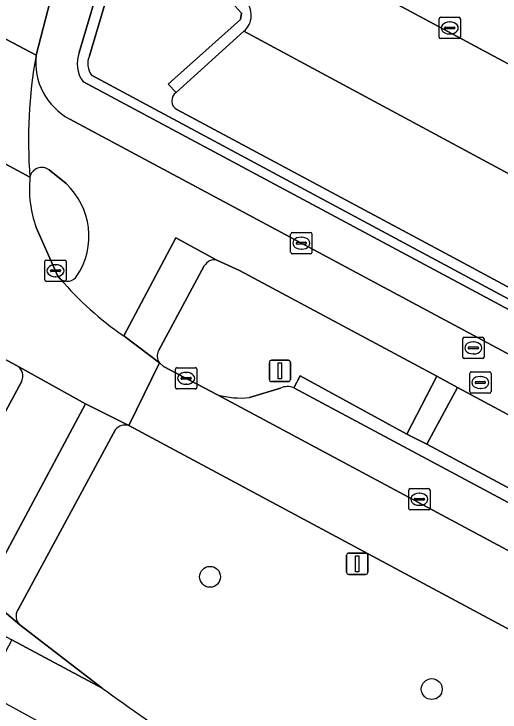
# Model space of a CAD drawing. Extents: x 159489 to 160304, y 383825 to 384531.
# Drawn here: x 159921.65 to 159944.45, y 383922.11 to 383954.83 of the extents above; entities that cross this region are included whole.
import ezdxf

# ---------------------------------------------------------------- set-up
doc = ezdxf.new("R2010")
doc.units = 0
for name, color, linetype in [('IMGEO_Berm_groen', 7, 'Continuous'), ('IMGEO_Boom', 7, 'Continuous'), ('IMGEO_Fietspad_gesloten', 7, 'Continuous'), ('IMGEO_Groenvoorziening', 7, 'Continuous'), ('IMGEO_Haag', 7, 'Continuous'), ('IMGEO_Kolk', 7, 'Continuous'), ('IMGEO_Lichtmast', 7, 'Continuous'), ('IMGEO_Parkeervlak_open', 7, 'Continuous'), ('IMGEO_Rijbaan_lokaal_gesloten', 7, 'Continuous'), ('IMGEO_Rijbaan_lokaal_open', 7, 'Continuous'), ('IMGEO_Rioolput', 7, 'Continuous'), ('IMGEO_Verkeersbordpaal', 7, 'Continuous'), ('IMGEO_Verkeerseiland_gesloten', 7, 'Continuous'), ('IMGEO_Verkeerseiland_groen', 7, 'Continuous'), ('IMGEO_Voetpad_open', 7, 'Continuous')]:
    doc.layers.add(name, color=color, linetype=linetype)

msp = doc.modelspace()

# ---------------------------------------------------------------- linework, layer by layer
at = {"layer": 'IMGEO_Berm_groen'}
for points in [[(159941.487, 383937.847), (159932.236, 383942.813), (159931.169, 383943.298)], [(159930.577, 383943.02), (159928.426, 383939.048)], [(159928.469, 383938.485), (159928.655, 383938.312), (159931.196, 383936.985)], [(159934.776, 383937.304), (159935.072, 383937.864), (159940.076, 383935.134), (159941.487, 383937.847)], [(159932.704, 383936.858), (159934.152, 383937.296)], [(159926.403, 383935.359), (159921.82, 383926.887)], [(159967.228, 383914.015), (159927.034, 383935.543)], [(159921.928, 383926.196), (159925.789, 383923.235)]]:
    msp.add_lwpolyline(points, dxfattribs=at)
msp.add_lwpolyline([(159942.453, 383937.328), (159941.021, 383934.66), (159950.684, 383929.492), (159952.1, 383932.15)], close=True, dxfattribs=at)
for centre, radius, start, end in [((159931.065, 383942.751), 0.557, 79.2271, 151.0818), ((159928.942, 383938.804), 0.571, 154.7257, 214.0095), ((159934.473, 383936.596), 0.77, 66.8455, 114.6236), ((159932.252, 383940.502), 3.672, 253.2937, 277.0784), ((159926.869, 383934.935), 0.63, 74.7909, 137.7225), ((159922.289, 383926.606), 0.547, 149.1051, 228.6612), ((159964.641, 383975.685), 65.272, 233.47092, 242.20804)]:
    msp.add_arc(centre, radius, start, end, dxfattribs=at)
at = {"layer": 'IMGEO_Boom'}
for centre in [(159930.846, 383928.448), (159941.248, 383923.185)]:
    msp.add_circle(centre, 0.489, dxfattribs=at)
at = {"layer": 'IMGEO_Fietspad_gesloten'}
for points in [[(160107.086, 383852.085), (159924.27, 383949.901)], [(159923.297, 383947.525), (159924.088, 383946.882)], [(159926.794, 383939.745), (159929.241, 383944.342), (159931.169, 383943.298), (159932.236, 383942.813), (159941.487, 383937.847), (159942.453, 383937.328), (159952.1, 383932.15), (159953.06, 383931.635), (159962.663, 383926.48), (159963.621, 383925.966), (159971.058, 383922.033), (159975.394, 383919.704), (159980.128, 383917.167), (159981.09, 383916.663), (159990.656, 383911.551), (159991.614, 383911.044), (160001.304, 383905.848)], [(159925.007, 383936.564), (159921.768, 383938.362)], [(159921.995, 383937.583), (159918.02, 383930.257)], [(159917.257, 383930.047), (159920.211, 383927.637), (159925.007, 383936.564)]]:
    msp.add_lwpolyline(points, dxfattribs=at)
for centre, radius, start, end in [((159944.829, 383948.921), 22.501, 169.8029, 184.4364), ((159925.689, 383952.572), 3.025, 173.6958, 242.0146), ((159922.954, 383947.07), 0.57, 52.9899, 168.8721), ((159921.794, 383944.418), 3.367, 326.5511, 47.0456), ((159924.152, 383942.827), 0.523, 230.4084, 329.5576), ((159935.279, 383952.159), 15.037, 220.3469, 235.6467), ((159921.478, 383937.855), 0.584, 332.2396, 60.2526)]:
    msp.add_arc(centre, radius, start, end, dxfattribs=at)
at = {"layer": 'IMGEO_Groenvoorziening'}
for points in [[(159928.547, 383960.34), (159932.874, 383968.245), (159931.814, 383968.87), (159926.527, 383959.143), (159927.006, 383959.001), (159925.183, 383952.866)], [(159929.25, 383951.158), (159928.887, 383951.549), (159932.276, 383954.569), (159932.316, 383954.874), (159928.236, 383959.39), (159928.669, 383959.722)], [(159925.183, 383952.866), (159927.006, 383959.001), (159926.527, 383959.143), (159924.711, 383953.033)], [(159925.288, 383951.958), (159971.242, 383927.33), (159975.189, 383925.214), (159975.409, 383925.629), (159974.018, 383926.373), (159963.426, 383932.036)], [(159971.242, 383927.33), (159925.288, 383951.958)], [(159924.885, 383951.662), (159971.045, 383926.968), (159974.998, 383924.853), (159975.189, 383925.214), (159971.242, 383927.33)], [(159958.85, 383934.496), (159942.522, 383943.284), (159930.161, 383949.886), (159929.288, 383950.352)]]:
    msp.add_lwpolyline(points, dxfattribs=at)
for centre, radius, start, end in [((159926.029, 383952.504), 1.42, 158.1224, 216.3436), ((159926.029, 383952.504), 0.92, 156.8159, 216.3767), ((159926.029, 383952.504), 0.92, 156.8159, 216.3767), ((159929.54, 383950.768), 0.486, 126.6125, 238.7861)]:
    msp.add_arc(centre, radius, start, end, dxfattribs=at)
at = {"layer": 'IMGEO_Haag'}
for points in [[(159925.183, 383952.866), (159927.006, 383959.001), (159926.527, 383959.143), (159924.711, 383953.033)], [(159971.242, 383927.33), (159925.288, 383951.958)], [(159924.885, 383951.662), (159971.045, 383926.968), (159974.998, 383924.853), (159975.189, 383925.214), (159971.242, 383927.33)]]:
    msp.add_lwpolyline(points, dxfattribs=at)
for radius, start, end in [(1.42, 158.1224, 216.3436), (0.92, 156.8159, 216.3767)]:
    msp.add_arc((159926.029, 383952.504), radius, start, end, dxfattribs=at)
at = {"layer": 'IMGEO_Kolk'}
for p, q in [((159941.594, 383953.753), (159941.594, 383954.605)), ((159941.669, 383954.679), (159942.521, 383954.679)), ((159942.595, 383954.605), (159942.595, 383953.753)), ((159941.896, 383954.222), (159942.294, 383954.222)), ((159942.082, 383954.459), (159942.107, 383954.459)), ((159941.853, 383954.173), (159941.853, 383954.185)), ((159942.291, 383954.136), (159941.893, 383954.136)), ((159942.105, 383953.899), (159942.08, 383953.899)), ((159942.337, 383954.185), (159942.337, 383954.173)), ((159942.521, 383953.679), (159941.669, 383953.679)), ((159934.629, 383943.664), (159934.629, 383944.516)), ((159934.704, 383944.59), (159935.556, 383944.59)), ((159935.63, 383944.516), (159935.63, 383943.664)), ((159934.888, 383944.084), (159934.888, 383944.096)), ((159934.931, 383944.133), (159935.329, 383944.133)), ((159935.117, 383944.37), (159935.142, 383944.37)), ((159935.372, 383944.096), (159935.372, 383944.084)), ((159935.326, 383944.047), (159934.928, 383944.047)), ((159935.14, 383943.81), (159935.115, 383943.81)), ((159935.556, 383943.59), (159934.704, 383943.59)), ((159923.094, 383942.371), (159923.094, 383943.223)), ((159923.169, 383943.297), (159924.021, 383943.297)), ((159923.582, 383943.077), (159923.607, 383943.077)), ((159924.095, 383943.223), (159924.095, 383942.371)), ((159923.353, 383942.791), (159923.353, 383942.803)), ((159923.791, 383942.754), (159923.393, 383942.754)), ((159923.396, 383942.84), (159923.794, 383942.84)), ((159923.837, 383942.803), (159923.837, 383942.791)), ((159923.605, 383942.517), (159923.58, 383942.517)), ((159924.021, 383942.297), (159923.169, 383942.297)), ((159929.225, 383937.327), (159929.225, 383938.179)), ((159929.3, 383938.253), (159930.152, 383938.253)), ((159930.226, 383938.179), (159930.226, 383937.327)), ((159929.713, 383938.033), (159929.738, 383938.033)), ((159929.484, 383937.747), (159929.484, 383937.759)), ((159929.922, 383937.71), (159929.524, 383937.71)), ((159929.527, 383937.796), (159929.925, 383937.796)), ((159929.968, 383937.759), (159929.968, 383937.747)), ((159930.152, 383937.253), (159929.3, 383937.253)), ((159929.736, 383937.473), (159929.711, 383937.473)), ((159940.167, 383931.658), (159940.167, 383932.51)), ((159940.242, 383932.584), (159941.094, 383932.584)), ((159940.655, 383932.364), (159940.68, 383932.364)), ((159941.168, 383932.51), (159941.168, 383931.658)), ((159940.426, 383932.078), (159940.426, 383932.09)), ((159940.864, 383932.041), (159940.466, 383932.041)), ((159940.469, 383932.127), (159940.867, 383932.127)), ((159940.91, 383932.09), (159940.91, 383932.078)), ((159940.678, 383931.804), (159940.653, 383931.804)), ((159941.094, 383931.584), (159940.242, 383931.584))]:
    msp.add_line(p, q, dxfattribs=at)
for points in [[(159941.594, 383953.753), (159941.594, 383954.605)], [(159941.669, 383954.679), (159942.521, 383954.679)], [(159942.595, 383954.605), (159942.595, 383953.753)], [(159942.521, 383953.679), (159941.669, 383953.679)], [(159934.629, 383943.664), (159934.629, 383944.516)], [(159934.704, 383944.59), (159935.556, 383944.59)], [(159935.63, 383944.516), (159935.63, 383943.664)], [(159935.556, 383943.59), (159934.704, 383943.59)], [(159923.094, 383942.371), (159923.094, 383943.223)], [(159923.169, 383943.297), (159924.021, 383943.297)], [(159924.095, 383943.223), (159924.095, 383942.371)], [(159924.021, 383942.297), (159923.169, 383942.297)], [(159929.225, 383937.327), (159929.225, 383938.179)], [(159929.3, 383938.253), (159930.152, 383938.253)], [(159930.226, 383938.179), (159930.226, 383937.327)], [(159930.152, 383937.253), (159929.3, 383937.253)], [(159940.167, 383931.658), (159940.167, 383932.51)], [(159940.242, 383932.584), (159941.094, 383932.584)], [(159941.168, 383932.51), (159941.168, 383931.658)], [(159941.094, 383931.584), (159940.242, 383931.584)]]:
    msp.add_lwpolyline(points, dxfattribs=at)
for centre, radius, start, end in [((159941.671, 383954.603), 0.0765, 91.552, 178.448), ((159941.671, 383954.603), 0.0765, 91.552, 178.448), ((159942.519, 383954.603), 0.0765, 1.552, 88.448), ((159942.519, 383954.603), 0.0765, 1.552, 88.448), ((159941.893, 383954.182), 0.0403, 85.8775, 175.7526), ((159942.298, 383954.184), 0.0386, 1.7309, 96.639), ((159941.89, 383954.172), 0.0366, 178.938, 274.7102), ((159942.294, 383954.179), 0.043, 264.8664, 352.4533), ((159941.671, 383953.755), 0.0765, 181.552, 268.448), ((159941.671, 383953.755), 0.0765, 181.552, 268.448), ((159942.519, 383953.755), 0.0765, 271.552, 358.448), ((159942.519, 383953.755), 0.0765, 271.552, 358.448), ((159934.706, 383944.514), 0.0765, 91.552, 178.448), ((159934.706, 383944.514), 0.0765, 91.552, 178.448), ((159935.554, 383944.514), 0.0765, 1.552, 88.448), ((159935.554, 383944.514), 0.0765, 1.552, 88.448), ((159934.928, 383944.093), 0.0403, 85.8775, 175.7526), ((159934.925, 383944.083), 0.0366, 178.938, 274.7102), ((159935.329, 383944.09), 0.043, 264.8664, 352.4533), ((159935.333, 383944.095), 0.0386, 1.7309, 96.639), ((159934.706, 383943.666), 0.0765, 181.552, 268.448), ((159934.706, 383943.666), 0.0765, 181.552, 268.448), ((159935.554, 383943.666), 0.0765, 271.552, 358.448), ((159935.554, 383943.666), 0.0765, 271.552, 358.448), ((159923.171, 383943.221), 0.0765, 91.552, 178.448), ((159923.171, 383943.221), 0.0765, 91.552, 178.448), ((159924.019, 383943.221), 0.0765, 1.552, 88.448), ((159924.019, 383943.221), 0.0765, 1.552, 88.448), ((159923.393, 383942.8), 0.0403, 85.8775, 175.7526), ((159923.39, 383942.79), 0.0366, 178.938, 274.7102), ((159923.794, 383942.797), 0.043, 264.8664, 352.4533), ((159923.798, 383942.802), 0.0386, 1.7309, 96.639), ((159923.171, 383942.373), 0.0765, 181.552, 268.448), ((159923.171, 383942.373), 0.0765, 181.552, 268.448), ((159924.019, 383942.373), 0.0765, 271.552, 358.448), ((159924.019, 383942.373), 0.0765, 271.552, 358.448), ((159929.302, 383938.177), 0.0765, 91.552, 178.448), ((159929.302, 383938.177), 0.0765, 91.552, 178.448), ((159930.15, 383938.177), 0.0765, 1.552, 88.448), ((159930.15, 383938.177), 0.0765, 1.552, 88.448), ((159929.524, 383937.756), 0.0403, 85.8775, 175.7526), ((159929.521, 383937.746), 0.0366, 178.938, 274.7102), ((159929.925, 383937.753), 0.043, 264.8664, 352.4533), ((159929.929, 383937.758), 0.0386, 1.7309, 96.639), ((159929.302, 383937.329), 0.0765, 181.552, 268.448), ((159929.302, 383937.329), 0.0765, 181.552, 268.448), ((159930.15, 383937.329), 0.0765, 271.552, 358.448), ((159930.15, 383937.329), 0.0765, 271.552, 358.448), ((159940.244, 383932.508), 0.0765, 91.552, 178.448), ((159940.244, 383932.508), 0.0765, 91.552, 178.448), ((159941.092, 383932.508), 0.0765, 1.552, 88.448), ((159941.092, 383932.508), 0.0765, 1.552, 88.448), ((159940.466, 383932.087), 0.0403, 85.8775, 175.7526), ((159940.463, 383932.077), 0.0366, 178.938, 274.7102), ((159940.867, 383932.084), 0.043, 264.8664, 352.4533), ((159940.871, 383932.089), 0.0386, 1.7309, 96.639), ((159940.244, 383931.66), 0.0765, 181.552, 268.448), ((159940.244, 383931.66), 0.0765, 181.552, 268.448), ((159941.092, 383931.66), 0.0765, 271.552, 358.448), ((159941.092, 383931.66), 0.0765, 271.552, 358.448)]:
    msp.add_arc(centre, radius, start, end, dxfattribs=at)
for centre, major_axis, ratio, start_param, end_param in [((159942.081, 383954.179), (-0.387, 0.002), 0.722429, 4.712389, 7.853982), ((159942.106, 383954.179), (-0.39, 0.002), 0.717154, 1.570796, 4.712389), ((159935.116, 383944.09), (-0.387, 0.002), 0.722429, 4.712389, 7.853982), ((159935.141, 383944.09), (-0.39, 0.002), 0.717154, 1.570796, 4.712389), ((159923.581, 383942.797), (-0.387, 0.002), 0.722429, 4.712389, 7.853982), ((159923.606, 383942.797), (-0.39, 0.002), 0.717154, 1.570796, 4.712389), ((159929.712, 383937.753), (-0.387, 0.002), 0.722429, 4.712389, 7.853982), ((159929.737, 383937.753), (-0.39, 0.002), 0.717154, 1.570796, 4.712389), ((159940.654, 383932.084), (-0.387, 0.002), 0.722429, 4.712389, 7.853982), ((159940.679, 383932.084), (-0.39, 0.002), 0.717154, 1.570796, 4.712389)]:
    msp.add_ellipse(centre, major_axis=major_axis, ratio=ratio, start_param=start_param, end_param=end_param, dxfattribs=at)
at = {"layer": 'IMGEO_Lichtmast'}
for p, q in [((159937.253, 383928.66), (159937.253, 383929.46)), ((159937.253, 383929.46), (159937.253, 383928.66)), ((159937.353, 383929.56), (159938.143, 383929.56)), ((159938.143, 383929.56), (159937.353, 383929.56)), ((159938.243, 383929.46), (159938.243, 383928.66)), ((159938.243, 383928.66), (159938.243, 383929.46)), ((159938.143, 383928.56), (159937.353, 383928.56)), ((159937.353, 383928.56), (159938.143, 383928.56))]:
    msp.add_line(p, q, dxfattribs=at)
msp.add_lwpolyline([(159937.673, 383929.435), (159937.823, 383929.435), (159937.823, 383928.685), (159937.673, 383928.685), (159937.673, 383929.435)], dxfattribs=at)
for centre, start, end in [((159937.353, 383929.46), 90, 180), ((159937.353, 383929.46), 90, 180), ((159938.143, 383929.46), 0, 90), ((159938.143, 383929.46), 360, 90), ((159937.353, 383928.66), 180, 270), ((159937.353, 383928.66), 180, 270), ((159938.143, 383928.66), 270, 0), ((159938.143, 383928.66), 270, 0)]:
    msp.add_arc(centre, 0.1, start, end, dxfattribs=at)
at = {"layer": 'IMGEO_Parkeervlak_open'}
for points in [[(159938.768, 383955.761), (159962.974, 383942.771)], [(159932.438, 383954.023), (159929.25, 383951.158)], [(159959.469, 383934.622), (159962.614, 383937.794), (159932.438, 383954.023)], [(159929.288, 383950.352), (159930.161, 383949.886), (159942.522, 383943.284), (159958.85, 383934.496)], [(159934.152, 383937.296), (159932.704, 383936.858)], [(159966.732, 383920.224), (159934.776, 383937.304)], [(159931.196, 383936.985), (159968.691, 383916.912)]]:
    msp.add_lwpolyline(points, dxfattribs=at)
for centre, radius, start, end in [((159929.54, 383950.768), 0.486, 126.6125, 238.7861), ((159934.473, 383936.596), 0.77, 66.8455, 114.6236), ((159932.252, 383940.502), 3.672, 253.2937, 277.0784)]:
    msp.add_arc(centre, radius, start, end, dxfattribs=at)
at = {"layer": 'IMGEO_Rijbaan_lokaal_gesloten'}
for points in [[(159958.88, 384036.126), (159958.224, 384034.907), (159956.485, 384031.679), (159947.813, 384015.572), (159947.012, 384014.083), (159935.597, 383992.883), (159932.765, 383987.623), (159929.714, 383982.008), (159928.455, 383979.636), (159919.559, 383963.042), (159916.006, 383956.435), (159922.683, 383952.904), (159923.566, 383956.288), (159924.969, 383960.132), (159930.308, 383970.078), (159934.777, 383978.413), (159935.272, 383979.336), (159938.204, 383984.805), (159939.108, 383986.438), (159957.072, 384019.83), (159962.326, 384029.596)], [(159922.683, 383952.904), (159916.006, 383956.435), (159915.282, 383955.142), (159915.157, 383954.984)], [(159922.395, 383947.18), (159912.492, 383952.528), (159911.641, 383952.126)], [(159912.492, 383952.528), (159922.395, 383947.18)], [(159923.819, 383942.424), (159923.696, 383942.571), (159922.684, 383944.83)], [(159916.796, 383941.026), (159921.768, 383938.362), (159925.007, 383936.564), (159927.034, 383935.543), (159928.469, 383938.485), (159926.794, 383939.745)], [(160090.385, 383852.127), (160085.336, 383854.619), (160078.438, 383858.214), (159972.412, 383914.912), (159972.242, 383915.004), (159968.826, 383916.839), (159968.691, 383916.912), (159931.196, 383936.985), (159928.655, 383938.312), (159928.469, 383938.485), (159927.034, 383935.543), (159967.228, 383914.015), (159970.742, 383912.143), (160053.478, 383867.874), (160056.095, 383866.396), (160058.689, 383864.804), (160070.255, 383858.888)], [(159899.005, 383937.534), (159898.564, 383937.694), (159921.548, 383925.488), (159925.789, 383923.235), (159921.928, 383926.196), (159920.211, 383927.637), (159917.257, 383930.047), (159915.788, 383931.401), (159915.111, 383932.143)], [(159925.789, 383923.235), (159921.548, 383925.488), (159920.241, 383923.056), (159975.895, 383892.634), (160021.053, 383867.95)]]:
    msp.add_lwpolyline(points, dxfattribs=at)
for centre, radius, start, end in [((159944.829, 383948.921), 22.501, 169.8029, 184.4364), ((159927.846, 383946.658), 5.476, 174.5263, 199.4956), ((159935.279, 383952.159), 15.037, 220.3469, 235.6467), ((159964.641, 383975.685), 65.272, 233.47092, 242.20804)]:
    msp.add_arc(centre, radius, start, end, dxfattribs=at)
at = {"layer": 'IMGEO_Rijbaan_lokaal_open'}
for points in [[(159963.022, 383942.745), (159962.974, 383942.771), (159938.768, 383955.761), (159937.462, 383956.449)], [(159932.438, 383954.023), (159962.614, 383937.794)]]:
    msp.add_lwpolyline(points, dxfattribs=at)
msp.add_lwpolyline([(159950.684, 383929.492), (159941.021, 383934.66), (159940.076, 383935.134), (159935.072, 383937.864), (159934.776, 383937.304), (159966.732, 383920.224), (159967.042, 383920.746), (159962.188, 383923.329), (159961.234, 383923.845), (159951.639, 383928.969)], close=True, dxfattribs=at)
msp.add_arc((159931.785, 383954.776), 0.996, 310.9297, 44.4922, dxfattribs=at)
at = {"layer": 'IMGEO_Rioolput'}
for p, q in [((159942.701, 383938.753), (159942.701, 383939.605)), ((159942.776, 383939.679), (159943.628, 383939.679)), ((159943.702, 383939.605), (159943.702, 383938.753)), ((159942.96, 383939.173), (159942.96, 383939.185)), ((159943.003, 383939.222), (159943.401, 383939.222)), ((159943.189, 383939.459), (159943.214, 383939.459)), ((159943.444, 383939.185), (159943.444, 383939.173)), ((159943.398, 383939.136), (159943, 383939.136)), ((159943.212, 383938.899), (159943.187, 383938.899)), ((159943.628, 383938.679), (159942.776, 383938.679)), ((159943.029, 383937.131), (159943.029, 383937.983)), ((159943.104, 383938.057), (159943.956, 383938.057)), ((159944.03, 383937.983), (159944.03, 383937.131)), ((159943.288, 383937.551), (159943.288, 383937.563)), ((159943.726, 383937.514), (159943.328, 383937.514)), ((159943.331, 383937.6), (159943.729, 383937.6)), ((159943.517, 383937.837), (159943.542, 383937.837)), ((159943.772, 383937.563), (159943.772, 383937.551)), ((159943.54, 383937.277), (159943.515, 383937.277)), ((159943.956, 383937.057), (159943.104, 383937.057))]:
    msp.add_line(p, q, dxfattribs=at)
for points in [[(159942.701, 383938.753), (159942.701, 383939.605)], [(159942.776, 383939.679), (159943.628, 383939.679)], [(159943.702, 383939.605), (159943.702, 383938.753)], [(159943.628, 383938.679), (159942.776, 383938.679)], [(159943.029, 383937.131), (159943.029, 383937.983)], [(159943.104, 383938.057), (159943.956, 383938.057)], [(159944.03, 383937.983), (159944.03, 383937.131)], [(159943.956, 383937.057), (159943.104, 383937.057)]]:
    msp.add_lwpolyline(points, dxfattribs=at)
for centre, radius, start, end in [((159942.778, 383939.603), 0.0765, 91.552, 178.448), ((159942.778, 383939.603), 0.0765, 91.552, 178.448), ((159943.626, 383939.603), 0.0765, 1.552, 88.448), ((159943.626, 383939.603), 0.0765, 1.552, 88.448), ((159943, 383939.182), 0.0403, 85.8775, 175.7526), ((159942.997, 383939.172), 0.0366, 178.938, 274.7102), ((159943.401, 383939.179), 0.043, 264.8664, 352.4533), ((159943.405, 383939.184), 0.0386, 1.7309, 96.639), ((159942.778, 383938.755), 0.0765, 181.552, 268.448), ((159942.778, 383938.755), 0.0765, 181.552, 268.448), ((159943.626, 383938.755), 0.0765, 271.552, 358.448), ((159943.626, 383938.755), 0.0765, 271.552, 358.448), ((159943.106, 383937.981), 0.0765, 91.552, 178.448), ((159943.106, 383937.981), 0.0765, 91.552, 178.448), ((159943.954, 383937.981), 0.0765, 1.552, 88.448), ((159943.954, 383937.981), 0.0765, 1.552, 88.448), ((159943.328, 383937.56), 0.0403, 85.8775, 175.7526), ((159943.325, 383937.55), 0.0366, 178.938, 274.7102), ((159943.729, 383937.557), 0.043, 264.8664, 352.4533), ((159943.733, 383937.562), 0.0386, 1.7309, 96.639), ((159943.106, 383937.133), 0.0765, 181.552, 268.448), ((159943.106, 383937.133), 0.0765, 181.552, 268.448), ((159943.954, 383937.133), 0.0765, 271.552, 358.448), ((159943.954, 383937.133), 0.0765, 271.552, 358.448)]:
    msp.add_arc(centre, radius, start, end, dxfattribs=at)
for centre, major_axis, ratio, start_param, end_param in [((159943.188, 383939.179), (-0.387, 0.002), 0.722429, 4.712389, 7.853982), ((159943.213, 383939.179), (-0.39, 0.002), 0.717154, 1.570796, 4.712389), ((159943.516, 383937.557), (-0.387, 0.002), 0.722429, 4.712389, 7.853982), ((159943.541, 383937.557), (-0.39, 0.002), 0.717154, 1.570796, 4.712389)]:
    msp.add_ellipse(centre, major_axis=major_axis, ratio=ratio, start_param=start_param, end_param=end_param, dxfattribs=at)
at = {"layer": 'IMGEO_Verkeersbordpaal'}
for p, q in [((159933.63, 383937.701), (159933.63, 383938.501)), ((159933.63, 383938.501), (159933.63, 383937.701)), ((159933.73, 383938.601), (159934.52, 383938.601)), ((159934.52, 383938.601), (159933.73, 383938.601)), ((159934.62, 383938.501), (159934.62, 383937.701)), ((159934.62, 383937.701), (159934.62, 383938.501)), ((159934.52, 383937.601), (159933.73, 383937.601)), ((159933.73, 383937.601), (159934.52, 383937.601))]:
    msp.add_line(p, q, dxfattribs=at)
msp.add_lwpolyline([(159934.05, 383938.476), (159934.2, 383938.476), (159934.2, 383937.726), (159934.05, 383937.726), (159934.05, 383938.476)], dxfattribs=at)
for centre, start, end in [((159933.73, 383938.501), 90, 180), ((159933.73, 383938.501), 90, 180), ((159934.52, 383938.501), 0, 90), ((159934.52, 383938.501), 360, 90), ((159933.73, 383937.701), 180, 270), ((159933.73, 383937.701), 180, 270), ((159934.52, 383937.701), 270, 0), ((159934.52, 383937.701), 270, 0)]:
    msp.add_arc(centre, 0.1, start, end, dxfattribs=at)
at = {"layer": 'IMGEO_Verkeerseiland_gesloten'}
for points in [[(159924.088, 383946.882), (159923.297, 383947.525)], [(159922.684, 383944.83), (159923.696, 383942.571), (159923.819, 383942.424)]]:
    msp.add_lwpolyline(points, dxfattribs=at)
for centre, radius, start, end in [((159922.954, 383947.07), 0.57, 52.9899, 168.8721), ((159927.846, 383946.658), 5.476, 174.5263, 199.4956), ((159921.794, 383944.418), 3.367, 326.5511, 47.0456), ((159924.152, 383942.827), 0.523, 230.4084, 329.5576)]:
    msp.add_arc(centre, radius, start, end, dxfattribs=at)
at = {"layer": 'IMGEO_Verkeerseiland_groen'}
for points in [[(159921.768, 383938.362), (159916.796, 383941.026)], [(159918.02, 383930.257), (159921.995, 383937.583)]]:
    msp.add_lwpolyline(points, dxfattribs=at)
msp.add_arc((159921.478, 383937.855), 0.584, 332.2396, 60.2526, dxfattribs=at)
at = {"layer": 'IMGEO_Voetpad_open'}
for points in [[(159924.711, 383953.033), (159926.527, 383959.143), (159931.814, 383968.87), (159932.874, 383968.245), (159934.195, 383970.808)], [(159930.308, 383970.078), (159924.969, 383960.132), (159923.566, 383956.288), (159922.683, 383952.904)], [(159928.669, 383959.722), (159928.236, 383959.39), (159932.316, 383954.874), (159932.276, 383954.569), (159928.887, 383951.549), (159929.25, 383951.158), (159932.438, 383954.023)], [(160107.721, 383853.85), (160100.654, 383857.631), (160034.758, 383892.883), (160033.172, 383893.732), (159976.588, 383924.003), (159974.998, 383924.853), (159971.045, 383926.968), (159924.885, 383951.662)], [(159924.27, 383949.901), (160107.086, 383852.085)], [(159931.169, 383943.298), (159929.241, 383944.342), (159926.794, 383939.745), (159928.469, 383938.485)], [(159928.426, 383939.048), (159930.577, 383943.02)], [(159927.034, 383935.543), (159925.007, 383936.564), (159920.211, 383927.637), (159921.928, 383926.196)], [(159921.82, 383926.887), (159926.403, 383935.359)]]:
    msp.add_lwpolyline(points, dxfattribs=at)
msp.add_lwpolyline([(159940.076, 383935.134), (159941.021, 383934.66), (159942.453, 383937.328), (159941.487, 383937.847)], close=True, dxfattribs=at)
for centre, radius, start, end in [((159931.785, 383954.776), 0.996, 310.9297, 44.4922), ((159925.689, 383952.572), 3.025, 173.6958, 242.0146), ((159926.029, 383952.504), 1.42, 158.1224, 216.3436), ((159931.065, 383942.751), 0.557, 79.2271, 151.0818), ((159928.942, 383938.804), 0.571, 154.7257, 214.0095), ((159926.869, 383934.935), 0.63, 74.7909, 137.7225), ((159922.289, 383926.606), 0.547, 149.1051, 228.6612)]:
    msp.add_arc(centre, radius, start, end, dxfattribs=at)

doc.saveas('drawing.dxf')
